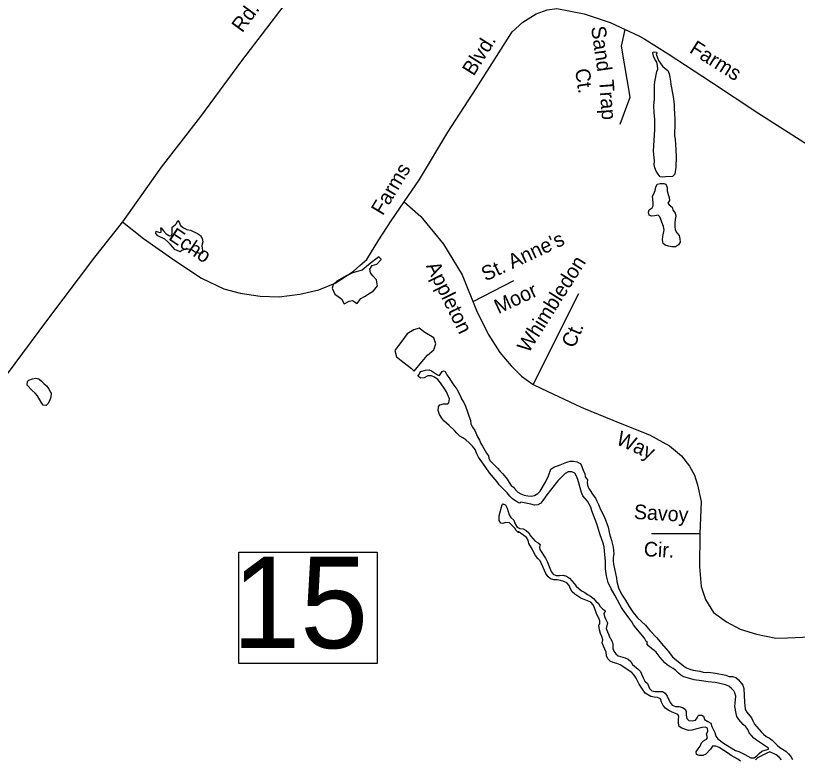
# Model space of a CAD drawing. Extents: x 1945482 to 2853149, y 66427 to 1015778.
# Drawn here: x 2322371 to 2325876, y 151192 to 154526 of the extents above; entities that cross this region are included whole.
import ezdxf

# ---------------------------------------------------------------- set-up
doc = ezdxf.new("R2010")
doc.units = 0
for name, color, linetype in [('Old_Level_10', 7, 'Continuous'), ('Old_Level_31', 7, 'Continuous'), ('Old_Level_35', 7, 'Continuous'), ('Old_Level_60', 7, 'Continuous')]:
    doc.layers.add(name, color=color, linetype=linetype)

msp = doc.modelspace()

# ---------------------------------------------------------------- linework, layer by layer
at = {"layer": 'Old_Level_31'}
msp.add_lwpolyline([(2323371.7, 152120.7), (2323992.2, 152120.7), (2323992.2, 151622.1), (2323371.7, 151622.1)], close=True, dxfattribs=at)
at = {"layer": 'Old_Level_35'}
for points in [[(2323683.5, 154716.8), (2323646.6, 154667.5), (2323383.9, 154323), (2323199.8, 154073.5), (2323022.7, 153846.6), (2322850.2, 153601.5)], [(2324113.2, 153691.5), (2324181.4, 153790.4), (2324308.9, 154003.5), (2324435.4, 154198.5), (2324516.4, 154325.8), (2324597.3, 154453.1), (2324645.5, 154497), (2324704.1, 154533.1), (2324753.6, 154551.1), (2324797.4, 154556.8), (2324920.4, 154533.8), (2325035.8, 154494.3), (2325168.2, 154433.6), (2325191.4, 154419.4)], [(2325081.3, 154038.6), (2325125.8, 154159.7), (2325087.6, 154389.1), (2325104.1, 154463)], [(2325191.4, 154419.4), (2325297.3, 154354.7), (2325490.4, 154228.1), (2325698, 154090.3), (2325905.4, 153958.3), (2326114.5, 153832.7), (2326208.9, 153770.5)], [(2323914.4, 153405.4), (2323945.5, 153432.8), (2323999.8, 153521), (2324054.5, 153605.2), (2324113.2, 153691.5)], [(2324113.2, 153691.5), (2324188, 153624.6), (2324288.7, 153500.6), (2324372.3, 153363.7), (2324436.7, 153204.1), (2324488.8, 153098.2), (2324542.2, 153016.3), (2324592.5, 152956.3), (2324638.3, 152910.2), (2324691.7, 152872.2), (2324757.2, 152840.7), (2324903.7, 152772.3), (2324917, 152766.8)], [(2322850.2, 153601.5), (2322724.5, 153442.7), (2322509.7, 153157.8), (2322333, 152920.8), (2322186.5, 152733.2), (2322042.1, 152541.4), (2321913, 152362), (2321770.7, 152166.3), (2321559.2, 151896.1), (2321382.4, 151661), (2321284.2, 151513), (2321282.6, 151511)], [(2322850.2, 153601.5), (2322943.4, 153527.1), (2323085.1, 153428.7), (2323204.4, 153349.4), (2323304.5, 153301.5), (2323377.1, 153282.4), (2323467.6, 153267.9), (2323552, 153265.3), (2323645.5, 153276.9), (2323730.7, 153296.4), (2323803.6, 153327.1), (2323883.7, 153378.2), (2323914.4, 153405.4)], [(2324603.7, 153337.7), (2324421.1, 153242.7)], [(2324691.7, 152872.2), (2324896.6, 153280.3)], [(2324917, 152766.8), (2325080.8, 152699.6), (2325212.9, 152646.7), (2325302.8, 152598.1), (2325356.8, 152552.3), (2325392.4, 152505.8), (2325414, 152466.6), (2325427.8, 152423.2), (2325444.9, 152347.7), (2325438.5, 152203.4), (2325436.4, 152057.2), (2325443.9, 151967.6), (2325464.3, 151908.4), (2325500.4, 151849.7), (2325558.2, 151808), (2325619.5, 151776.3), (2325692.3, 151753.3), (2325779, 151734.7), (2325831.1, 151736.8), (2325933, 151740.8)], [(2325438.5, 152203.4), (2325221.4, 152202.6)]]:
    msp.add_lwpolyline(points, dxfattribs=at)
at = {"layer": 'Old_Level_60'}
for points in [[(2325272, 153802.2), (2325261, 153803.1), (2325251, 153814.6), (2325242.5, 153827.8), (2325236.5, 153842.7), (2325233.2, 153857.7), (2325235.7, 153872.6), (2325231, 153919.8), (2325236.5, 154013.4), (2325237, 154060.5), (2325234.2, 154091.1), (2325233, 154121.8), (2325235, 154152.2), (2325235.7, 154214.4), (2325236.7, 154229.6), (2325245.5, 154275.2), (2325250, 154286.3), (2325249, 154301.4), (2325245.2, 154317.1), (2325236.5, 154330), (2325230.5, 154344.1), (2325228.5, 154359.1), (2325229.5, 154363.4), (2325244.5, 154361.5), (2325246, 154358), (2325242.2, 154352.5), (2325253, 154323.8), (2325271.2, 154299), (2325283, 154288.6), (2325295.5, 154279.3), (2325301.5, 154265.4), (2325303.5, 154249.1), (2325307.2, 154232.4), (2325309, 154217.4), (2325318, 154171.2), (2325322, 154140.4), (2325323, 154124.1), (2325323, 154109), (2325326.2, 154062.6), (2325327, 154031.8), (2325324.7, 154001.9), (2325325, 153986.8), (2325328.5, 153972.1), (2325331.2, 153924.3), (2325332, 153892.5), (2325331, 153845.9), (2325326.5, 153815.5), (2325316.2, 153805.3), (2325285, 153802.4), (2325272, 153802.2)], [(2325329.7, 153489), (2325313.7, 153489.6), (2325298, 153491.9), (2325282.7, 153496.3), (2325274.5, 153504.5), (2325270.7, 153520), (2325272, 153535.2), (2325278.2, 153565), (2325275.7, 153580), (2325259, 153623.9), (2325252.2, 153631.3), (2325237.5, 153627.7), (2325221.5, 153626.1), (2325211, 153631.2), (2325208, 153644.8), (2325212, 153655.5), (2325225.5, 153663.9), (2325229.5, 153673.6), (2325229.5, 153688.6), (2325226.5, 153716.7), (2325233, 153727.5), (2325238, 153742), (2325241, 153757), (2325247.5, 153770.7), (2325261, 153772.9), (2325276.7, 153772.7), (2325286.5, 153770.1), (2325292, 153755.8), (2325292.5, 153740.4), (2325296, 153724.4), (2325301.2, 153709.8), (2325302, 153696.8), (2325295, 153684.6), (2325301.7, 153677.1), (2325314, 153667.8), (2325319.5, 153652.8), (2325328.7, 153640.7), (2325331, 153627.4), (2325327.5, 153612), (2325326.7, 153596.4), (2325326.5, 153581), (2325328.2, 153566.1), (2325335.7, 153552.1), (2325346.2, 153540.4), (2325349.5, 153525.6), (2325349.7, 153510.3), (2325342.7, 153497.6), (2325329.7, 153489)], [(2323207, 153459.9), (2323191.5, 153460.3), (2323175.2, 153465.9), (2323160, 153475.3), (2323144.5, 153479.2), (2323127.5, 153478), (2323116.2, 153473.3), (2323108.7, 153467.3), (2323092.2, 153474.9), (2323086.5, 153476.2), (2323065.5, 153500.4), (2323053.5, 153512.2), (2323040, 153523.4), (2323009, 153538.9), (2322999.5, 153549.8), (2323000.5, 153559), (2323016.5, 153553.3), (2323023.5, 153554.7), (2323024, 153561.1), (2323021.7, 153573.8), (2323023.2, 153574.9), (2323033.5, 153561.2), (2323045.5, 153547.7), (2323060.7, 153539.2), (2323067.7, 153540), (2323072.2, 153549), (2323073, 153577.3), (2323085.7, 153587.3), (2323092.2, 153594.6), (2323098, 153607.3), (2323104, 153600), (2323110.5, 153584.9), (2323123.5, 153573.8), (2323138.5, 153567.3), (2323155.2, 153564.1), (2323185.5, 153549.2), (2323200, 153539.6), (2323207, 153526.7), (2323209.7, 153511.2), (2323206, 153495.4), (2323206.7, 153481.3), (2323209.5, 153466.2), (2323207, 153459.9)], [(2323998.8, 153444.4), (2323953.4, 153409.3), (2323924.5, 153384.5), (2323881.1, 153372.1), (2323852.2, 153359.7), (2323811, 153334.9), (2323794.5, 153320.4), (2323790.3, 153303.9), (2323802.7, 153277.1), (2323831.6, 153256.4), (2323844, 153233.7), (2323866.7, 153246.1), (2323881.1, 153248.1), (2323901.8, 153235.7), (2323910, 153246.1), (2323918.3, 153258.5), (2323934.8, 153266.7), (2323951.3, 153277.1), (2323976.1, 153291.5), (2323992.6, 153314.2), (2323988.4, 153341.1), (2323971.9, 153359.7), (2323961.6, 153372.1), (2323959.5, 153388.6), (2323969.9, 153405.1), (2323990.5, 153411.3), (2324009.1, 153432), (2324009.1, 153434), (2323998.8, 153444.4)], [(2324114.3, 153082.9), (2324071, 153025.1), (2324079.2, 152996.1), (2324112.3, 152969.3), (2324145.3, 152944.5), (2324157.7, 152932.1), (2324192.7, 152973.4), (2324217.5, 153004.4), (2324246.4, 153027.1), (2324254.6, 153054), (2324246.4, 153080.8), (2324205.1, 153105.6), (2324180.4, 153124.2), (2324155.6, 153118), (2324126.7, 153099.4), (2324114.3, 153082.9)], [(2324530, 152436.4), (2324495.5, 152475.7), (2324476.5, 152504.1), (2324446, 152547.1), (2324438.7, 152561.3), (2324431, 152580.8), (2324418.7, 152595.7), (2324404, 152610.4), (2324388.7, 152624.1), (2324376.5, 152633.3), (2324362.7, 152641.1), (2324349, 152653.7), (2324338, 152666.4), (2324315, 152688.6), (2324290.7, 152709.8), (2324281.2, 152721.8), (2324271.5, 152737.6), (2324266, 152755.2), (2324266.7, 152772.6), (2324273.2, 152781.1), (2324289, 152785.5), (2324305.7, 152785.2), (2324313.5, 152790.6), (2324315.5, 152808.7), (2324302.5, 152838.8), (2324295.5, 152852.1), (2324276, 152880.2), (2324263.2, 152894.8), (2324249.2, 152905.1), (2324236, 152911.6), (2324219.5, 152911.1), (2324203.2, 152901.7), (2324187.7, 152901.2), (2324174, 152910.2), (2324179.5, 152917), (2324186, 152930.6), (2324209.2, 152936.4), (2324225.2, 152937.8), (2324235, 152933.7), (2324262.7, 152915.2), (2324272, 152913.1), (2324283.7, 152930.3), (2324289, 152933.4), (2324296.5, 152930.2), (2324304.7, 152915.6), (2324313.7, 152903.2), (2324330.5, 152875.4), (2324349.7, 152850.7), (2324363.5, 152822.7), (2324369.2, 152808.5), (2324378.7, 152793.4), (2324386.5, 152779.3), (2324397.7, 152744.8), (2324410, 152711.3), (2324412.5, 152696), (2324419.5, 152680.8), (2324429.5, 152666.6), (2324442.2, 152637.7), (2324450.5, 152622.8), (2324456.5, 152608.3), (2324464.7, 152595.7), (2324481.5, 152564.3), (2324490.5, 152552), (2324492, 152541.9), (2324497.5, 152531.4), (2324510.2, 152517.9), (2324532, 152496.9), (2324541.5, 152484.7), (2324554.7, 152472.6), (2324575.2, 152447.6), (2324583.7, 152433), (2324593, 152419.2), (2324602.7, 152411.6), (2324611.7, 152400.8), (2324622.5, 152390), (2324635.7, 152381.6), (2324650.7, 152375.7), (2324666.7, 152372.7), (2324682.5, 152371.5), (2324697.5, 152375.4), (2324711.5, 152383.1), (2324722.7, 152394.1), (2324747, 152434.6), (2324760.5, 152462.4), (2324771, 152492.4), (2324784, 152502.1), (2324812.7, 152511.9), (2324842, 152523.6), (2324857, 152528.3), (2324872.7, 152528.7), (2324888.2, 152525.3), (2324902, 152518.2), (2324907.2, 152513), (2324917, 152483.7), (2324923.2, 152473.3), (2324924.5, 152458.3)], [(2322507.2, 152778.7), (2322493.9, 152779.3), (2322484.9, 152793.3), (2322468.9, 152821.2), (2322458.7, 152833), (2322445.2, 152845.5), (2322422.2, 152869.3), (2322423.7, 152885.9), (2322430.2, 152891.9), (2322446.2, 152897.7), (2322459.2, 152900.3), (2322474.9, 152897.8), (2322486.7, 152888), (2322497.4, 152877), (2322509.9, 152866.9), (2322519.7, 152853.2), (2322525.7, 152839.5), (2322530.2, 152832.8), (2322528.7, 152816.1), (2322523.2, 152799.8), (2322515.2, 152785.6), (2322507.2, 152778.7)], [(2325234.5, 151680.3), (2325221.2, 151688.9), (2325209.7, 151700), (2325201.5, 151709.6), (2325203.7, 151715.3), (2325198, 151720.9), (2325191, 151734.8), (2325151, 151782.1), (2325141.5, 151795.5), (2325133.7, 151808.9), (2325124, 151820.4), (2325096.2, 151859.1), (2325087.5, 151872.5), (2325079.5, 151886.4), (2325058, 151928.1), (2325041.5, 151956.1), (2325027.7, 151984.5), (2325020, 152014.4), (2325016, 152046.1), (2325016, 152078.3), (2325013, 152110.8), (2325009, 152142.7), (2325006.2, 152157.4), (2324990.5, 152202.7), (2324981, 152232.6), (2324977.2, 152247.2), (2324954.7, 152306.4), (2324950, 152321.9), (2324934.7, 152349.1), (2324914.7, 152372.8), (2324908.5, 152387.7), (2324892, 152447), (2324886, 152461.5), (2324878, 152474.7), (2324864, 152480.8), (2324848.5, 152480.5), (2324835.2, 152472.7), (2324823.7, 152462.6), (2324802, 152440), (2324752, 152378.3), (2324735.2, 152352.7), (2324725.5, 152341.2), (2324712, 152333.7), (2324696.7, 152332.2), (2324680.7, 152335.3), (2324650.5, 152342.7), (2324636, 152344.8), (2324632.2, 152340.7), (2324626.7, 152342), (2324613, 152349.3), (2324599, 152359.5), (2324586.2, 152372.3), (2324574.7, 152386.2), (2324539.5, 152422.9), (2324530, 152436.4)], [(2324924.5, 152458.3), (2324930.5, 152451.2), (2324935.5, 152447.1), (2324933.7, 152431.2), (2324936.7, 152415.9), (2324943.2, 152402.3), (2324960.7, 152376.1), (2324970.5, 152363.1), (2324977, 152348.9), (2324984.5, 152335), (2324990, 152319.6), (2324996.5, 152305.5), (2325011, 152278), (2325027, 152232.6), (2325031.2, 152217.7), (2325034, 152202.5), (2325042.5, 152173.3), (2325049.5, 152143.5), (2325052, 152128), (2325053, 152113), (2325050.2, 152097.6), (2325049.7, 152082.4), (2325051.2, 152067.4), (2325064.7, 152005), (2325066.2, 151989.7), (2325074, 151960.4), (2325087.7, 151932.1), (2325105.2, 151905), (2325121.5, 151877.3), (2325140, 151850.6), (2325159.5, 151825.9), (2325194.7, 151794), (2325214, 151769.4), (2325246.2, 151736.5), (2325266.2, 151712.2), (2325297.2, 151676.7), (2325316.5, 151651.7), (2325328.7, 151641.1), (2325342, 151631.3), (2325366, 151610.8), (2325379.2, 151602.8), (2325393.2, 151595.9), (2325408.2, 151591.8), (2325438.7, 151587.2), (2325454, 151582.9), (2325470.2, 151581.4), (2325476.7, 151582.4), (2325509, 151578.1), (2325555, 151569), (2325570.5, 151564.3), (2325585.7, 151563), (2325600.5, 151559.2), (2325612, 151548.3), (2325631.5, 151524.2), (2325636, 151509.7), (2325639.5, 151448.3), (2325642.2, 151417.7), (2325649.5, 151403.5), (2325670.5, 151378.5), (2325676.5, 151364.4), (2325683.7, 151350.4), (2325713, 151315), (2325724.5, 151304.8), (2325736.7, 151294.8), (2325750.2, 151287.1), (2325762.5, 151277.9), (2325784.7, 151255.5), (2325797.5, 151245.1), (2325824, 151228.6), (2325836.2, 151217.6), (2325846.5, 151204.8), (2325854.7, 151191.8)], [(2324993.2, 151757), (2324989.2, 151772.3), (2324986.2, 151794), (2324990.2, 151799.1), (2324989.7, 151813), (2324984.5, 151828.3), (2324976.7, 151841.4), (2324965.7, 151871), (2324959.7, 151885), (2324949.2, 151896.5), (2324920.5, 151909.4), (2324905, 151915.3), (2324891, 151923.1), (2324878.2, 151933.1), (2324866.7, 151942.8), (2324859, 151956.5), (2324853.2, 151970.8), (2324842.7, 151983.1), (2324828.7, 151990), (2324813.7, 151994.2), (2324798.7, 151997), (2324783.7, 151997.5), (2324768.5, 152002), (2324757, 152012.5), (2324748, 152024.6), (2324742.7, 152039), (2324722.5, 152081.9), (2324711.5, 152092.9), (2324702, 152105.3), (2324694.5, 152118.7), (2324687.7, 152132.5), (2324672, 152160), (2324668.2, 152174.6), (2324661.5, 152186.1), (2324650, 152195.8), (2324623.5, 152212.9), (2324625.5, 152207.8), (2324615.5, 152218), (2324609, 152228.7), (2324584.5, 152252.8), (2324569.2, 152254.1), (2324554.7, 152249.5), (2324546, 152250.6), (2324538.7, 152263), (2324539.5, 152283.4), (2324552, 152334.9), (2324556, 152337.4), (2324558.2, 152336.4), (2324567, 152332.5), (2324574.2, 152317.8), (2324579.7, 152302.9), (2324583.5, 152288.2), (2324591.5, 152275.5), (2324604.7, 152264.8), (2324611.2, 152247.8), (2324610, 152249.5), (2324611.5, 152245.5), (2324620, 152233.1), (2324631.5, 152227.2), (2324646.5, 152224.8), (2324660.2, 152218), (2324671.2, 152206.9), (2324680, 152194.3), (2324700, 152170.3), (2324714, 152163.3), (2324723, 152155.6), (2324719, 152143.3), (2324721, 152133.2), (2324746.5, 152093.8), (2324753.7, 152079.4), (2324771.5, 152034.8), (2324781.2, 152021.7), (2324794, 152015.8), (2324809.2, 152015.6), (2324825.2, 152017.3), (2324840, 152013.4), (2324853.7, 152004.7), (2324864.5, 151992.8), (2324874.5, 151979.8), (2324884.7, 151968.6), (2324896.2, 151957.8), (2324908.5, 151948), (2324923, 151939.7), (2324935.5, 151930.9), (2324948.5, 151923.1), (2324961.7, 151913.4), (2324972.2, 151901.3), (2324983.5, 151890.9), (2324992, 151877.5), (2325002.2, 151866.2), (2325015.2, 151857.6), (2325008.2, 151846.2), (2325010.5, 151833), (2325016.5, 151818.4), (2325024.5, 151804.7), (2325019, 151778.1)], [(2325019, 151778.1), (2325024.5, 151763.4), (2325030.7, 151749.7), (2325030.7, 151747.3), (2325037.5, 151733.9), (2325045.5, 151720.8), (2325049, 151706.4), (2325048.7, 151690.7), (2325053, 151677.6), (2325062.5, 151665), (2325072.5, 151656), (2325103.5, 151647.6), (2325117.7, 151641.3), (2325128.5, 151630.2), (2325137, 151617.1), (2325161.5, 151597.1), (2325172, 151585.8), (2325179, 151571.6), (2325184.5, 151557), (2325192.5, 151543.1), (2325203.5, 151531.9), (2325207, 151524.5), (2325212.2, 151509.7), (2325223.7, 151499.1), (2325238.7, 151496), (2325255, 151496.6), (2325271, 151496.1), (2325282.5, 151488.8), (2325291.7, 151475.9), (2325305.2, 151446.8), (2325314.7, 151434.8), (2325329.5, 151429.2), (2325344.7, 151429), (2325360.5, 151424.7), (2325373.2, 151416.6), (2325377, 151406.5), (2325378, 151390.8), (2325381, 151375), (2325388.5, 151365.8), (2325404.5, 151365), (2325419.7, 151368.5), (2325426.2, 151378.8), (2325432, 151389.9), (2325447, 151390.3), (2325455, 151385.7), (2325460.2, 151371.5), (2325474, 151362.2), (2325487.5, 151354.5), (2325492.7, 151340), (2325505.5, 151312.1), (2325510.5, 151296.9), (2325519.7, 151284.3), (2325544.7, 151265.5), (2325598.5, 151232.2), (2325613, 151227), (2325640.5, 151214), (2325667.2, 151198.8), (2325682.2, 151199.4), (2325694.5, 151208), (2325704.7, 151219.2), (2325717.2, 151228.7), (2325746.2, 151238.1), (2325746.7, 151243.1), (2325719, 151260.5), (2325692.5, 151278.4), (2325680.5, 151287.7), (2325659.5, 151310.6), (2325654, 151325.4), (2325644.5, 151337.5), (2325633.2, 151348.2), (2325613.2, 151370.9), (2325605, 151383.9), (2325601, 151398.3), (2325596.2, 151428.6), (2325596.5, 151443.9), (2325599.5, 151475.6), (2325595.5, 151490.5), (2325590.7, 151498.8), (2325580, 151509.9), (2325568.5, 151520.3), (2325553, 151525.6), (2325523, 151533.7), (2325506.7, 151536.7), (2325476.2, 151539.5), (2325445.5, 151544.4), (2325412.7, 151548.6), (2325382.7, 151558.3), (2325367.5, 151561.4), (2325354, 151569.3), (2325342.2, 151579.2), (2325331.2, 151590), (2325319, 151599.5), (2325305.2, 151606.8), (2325292.7, 151615.4), (2325281, 151624.9), (2325260.7, 151648.5), (2325242.5, 151673.4), (2325234.5, 151680.3)], [(2325566.7, 151218.6), (2325525, 151245.1), (2325510, 151251.6), (2325495.5, 151251.4), (2325487, 151238.5), (2325465.2, 151215.5), (2325451.7, 151209.2), (2325436, 151209.7), (2325423.2, 151214.5), (2325422.7, 151226.4), (2325430.7, 151239.4), (2325439.7, 151251.5), (2325446.5, 151266.2), (2325455, 151274.8), (2325469, 151282.1), (2325473.5, 151289.2), (2325469.2, 151304.4), (2325474, 151318.9), (2325473, 151331.4), (2325463.5, 151337), (2325448.2, 151334.9), (2325403.2, 151323.7), (2325387.2, 151321), (2325358, 151331.3), (2325346.5, 151339.8), (2325343, 151354.9), (2325342.5, 151370.4), (2325344.2, 151385.6), (2325340.5, 151393.1), (2325311.5, 151405.2), (2325297.2, 151412.2), (2325284, 151421.7), (2325273.5, 151434.2), (2325266.7, 151449), (2325261.5, 151463.9), (2325249, 151470), (2325234, 151470.8), (2325218.5, 151473.3), (2325193, 151489.4), (2325166.7, 151528.8), (2325152.5, 151555.9), (2325144.2, 151569.1), (2325134, 151581.5), (2325080.7, 151616.6), (2325066, 151622.1), (2325050.5, 151626.4), (2325036.5, 151632.1), (2325026.2, 151643.3), (2325020, 151656.9), (2325019.2, 151672), (2325006.5, 151700.3), (2325001.2, 151714.4), (2325003.5, 151728.1), (2324999, 151743.1), (2324993.2, 151757)], [(2325621.2, 151184), (2325608.2, 151193.5), (2325579.7, 151209.4), (2325566.7, 151218.6)], [(2325805, 151189.7), (2325794.5, 151202.4), (2325781.5, 151212.2), (2325752.7, 151225.7), (2325738.5, 151220.3), (2325697.5, 151199.8), (2325688, 151189.8)]]:
    msp.add_lwpolyline(points, dxfattribs=at)

# ---------------------------------------------------------------- texts
at = {"layer": 'Old_Level_10'}
for s, rotation, p in [('Rd.', 53.8048, (2323386.8, 154445.8)), ('Sand', 278.2492, (2324950.4, 154474.2)), ('Blvd.', 57.9564, (2324424.3, 154251.6)), ('Farms', 327.9142, (2325387.7, 154362.6)), ('Ct.', 278.2492, (2324878.9, 154284.3)), ('Trap', 274.2815, (2324986.8, 154236)), ('Farms', 59.1199, (2324016.7, 153626.1)), ('Echo', 326.1885, (2323052.3, 153524.5)), ("St. Anne's", 25.0086, (2324477.9, 153333.6)), ('Whimbledon', 57.7505, (2324670.3, 153009.5)), ('Appleton', 296.1732, (2324209, 153403.8)), ('Moor', 25.0086, (2324535.3, 153187.2)), ('Ct.', 66.4026, (2324875.3, 153031.7)), ('Way', 335.2791, (2325058.5, 152607.2)), ('Savoy', 356.7443, (2325141.9, 152269.9)), ('Cir.', 356.7443, (2325186, 152103.1))]:
    msp.add_text(s, height=65.62, rotation=rotation, dxfattribs=at).set_placement(p)
at = {"layer": 'Old_Level_31'}
msp.add_text('15', height=410.1, dxfattribs=at).set_placement((2323341.5, 151690.7))

doc.saveas('drawing.dxf')
